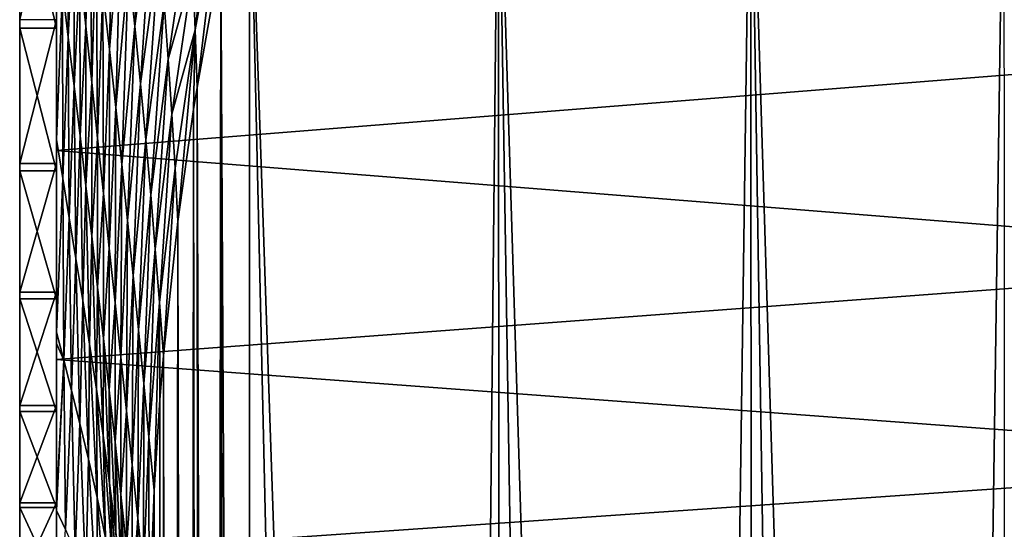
# Model space of a CAD drawing. Header units: metres. Extents: x -22 to 72, y -237 to 23.
# Tile 338 of 363: x 61.5 to 66.84, y -15.64 to -12.88. Entities that reach past the tile are written whole.
import ezdxf

# ---------------------------------------------------------------- set-up
doc = ezdxf.new("R2010")
doc.units = ezdxf.units.M
doc.layers.add('solid_509588_MEDIA_SW0001', color=7, linetype='CONTINUOUS')

msp = doc.modelspace()

# ---------------------------------------------------------------- linework, layer by layer
at = {"layer": 'solid_509588_MEDIA_SW0001'}
for points in [[(61.5, -13.656045, 94.148605), (61.5, 4.396082, 68.3675), (61.5, 3.147899, 68.078239)], [(61.5, -13.656045, 94.148605), (61.5, -12.8769, 95.166267), (61.5, 4.396082, 68.3675)], [(61.5, -14.354759, 93.074631), (61.5, 3.147899, 68.078239), (61.5, 1.882958, 67.885605)], [(61.5, -14.354759, 93.074631), (61.5, -13.656045, 94.148605), (61.5, 3.147899, 68.078239)], [(61.5, -14.968413, 91.951859), (61.5, 1.882958, 67.885605), (61.5, 0.604714, 67.790184)], [(61.5, -14.968413, 91.951859), (61.5, -14.354759, 93.074631), (61.5, 1.882958, 67.885605)], [(61.5, -15.495264, 90.78334), (61.5, 0.604714, 67.790184), (61.5, -0.676508, 67.792931)], [(61.5, -15.495264, 90.78334), (61.5, -14.968413, 91.951859), (61.5, 0.604714, 67.790184)], [(61.5, -15.930888, 89.578445), (61.5, -0.676508, 67.792931), (61.5, -1.952112, 67.893608)], [(61.5, -15.930888, 89.578445), (61.5, -15.495264, 90.78334), (61.5, -0.676508, 67.792931)], [(61.5, -16.272566, 88.345337), (61.5, -1.952112, 67.893608), (61.5, -3.218573, 68.091957)], [(61.5, -16.272566, 88.345337), (61.5, -15.930888, 89.578445), (61.5, -1.952112, 67.893608)], [(61.5, -16.519335, 87.08741), (61.5, -3.218573, 68.091957), (61.5, -4.465267, 68.386482)], [(61.5, -16.519335, 87.08741), (61.5, -16.272566, 88.345337), (61.5, -3.218573, 68.091957)], [(61.5, -16.668966, 85.81517), (61.5, -4.465267, 68.386482), (61.5, -5.684741, 68.775291)], [(61.5, -16.668966, 85.81517), (61.5, -16.519335, 87.08741), (61.5, -4.465267, 68.386482)], [(61.5, -16.720692, 84.536255), (61.5, -5.684741, 68.775291), (61.5, -6.872729, 69.257027)], [(61.5, -16.720692, 84.536255), (61.5, -16.668966, 85.81517), (61.5, -5.684741, 68.775291)], [(61.5, -16.67432, 83.25515), (61.5, -6.872729, 69.257027), (61.5, -8.01916, 69.827675)], [(61.5, -16.67432, 83.25515), (61.5, -16.720692, 84.536255), (61.5, -6.872729, 69.257027)], [(61.700001, -20.999125, 84.690926), (61.700001, -6.972731, 64.691422), (61.700001, -8.400147, 65.25325)], [(61.700001, -13.696838, 74.90937), (61.700001, -6.972731, 64.691422), (61.700001, -20.999125, 84.690926)], [(61.700001, -12.923041, 73.889709), (61.700001, -12.071994, 72.930626), (61.700001, -6.972731, 64.691422)], [(61.700001, -13.696838, 74.90937), (61.700001, -12.923041, 73.889709), (61.700001, -6.972731, 64.691422)], [(61.5, -16.53019, 81.982681), (61.5, -8.01916, 69.827675), (61.5, -9.118303, 70.484306)], [(61.5, -16.53019, 81.982681), (61.5, -16.67432, 83.25515), (61.5, -8.01916, 69.827675)], [(61.700001, -20.957148, 83.15892), (61.700001, -8.400147, 65.25325), (61.700001, -9.781198, 65.916985)], [(61.700001, -20.999125, 84.690926), (61.700001, -8.400147, 65.25325), (61.700001, -20.957148, 83.15892)], [(61.5, -16.289091, 80.72525), (61.5, -9.118303, 70.484306), (61.5, -10.165299, 71.224106)], [(61.5, -16.289091, 80.72525), (61.5, -16.53019, 81.982681), (61.5, -9.118303, 70.484306)], [(61.700001, -20.803442, 81.63372), (61.700001, -9.781198, 65.916985), (61.700001, -11.111309, 66.680412)], [(61.700001, -20.957148, 83.15892), (61.700001, -9.781198, 65.916985), (61.700001, -20.803442, 81.63372)], [(61.5, -15.951999, 79.488365), (61.5, -10.165299, 71.224106), (61.5, -11.151289, 72.040771)], [(61.5, -15.951999, 79.488365), (61.5, -16.289091, 80.72525), (61.5, -10.165299, 71.224106)], [(61.700001, -11.098169, 97.006592), (61.700001, -13.527263, 100.387032), (61.700001, -12.737554, 100.903542)], [(61.700001, -11.098169, 97.006592), (61.700001, -12.022507, 96.120789), (61.700001, -13.527263, 100.387032)], [(61.5, -15.521814, 78.282524), (61.5, -11.151289, 72.040771), (61.5, -12.071999, 72.930626)], [(61.5, -15.521814, 78.282524), (61.5, -15.951999, 79.488365), (61.5, -11.151289, 72.040771)], [(61.700001, -20.538652, 80.122452), (61.700001, -11.111309, 66.680412), (61.700001, -12.38238, 67.538979)], [(61.700001, -20.803442, 81.63372), (61.700001, -11.111309, 66.680412), (61.700001, -20.538652, 80.122452)], [(65.037323, -42.049816, 155.208862), (65.465561, -11.483127, 111.617805), (64.096474, -11.604516, 111.532761)], [(65.037323, -42.049816, 155.208862), (65.49173, -42.024715, 155.239014), (65.465561, -11.483127, 111.617805)], [(66.400864, -41.995491, 155.274124), (66.84166, -11.440371, 111.647758), (65.465561, -11.483127, 111.617805)], [(65.946182, -42.006618, 155.260757), (66.400864, -41.995491, 155.274124), (65.465561, -11.483127, 111.617805)], [(65.49173, -42.024715, 155.239014), (65.946182, -42.006618, 155.260757), (65.465561, -11.483127, 111.617805)], [(66.400864, -41.995491, 155.274124), (66.856339, -41.991329, 155.279114), (66.84166, -11.440371, 111.647758)], [(63.783333, -42.155785, 155.081528), (64.096474, -11.604516, 111.532761), (62.746464, -11.803014, 111.393745)], [(63.783333, -42.155785, 155.081528), (64.126297, -42.121403, 155.122833), (64.096474, -11.604516, 111.532761)], [(64.58242, -42.082001, 155.170197), (65.037323, -42.049816, 155.208862), (64.096474, -11.604516, 111.532761)], [(64.126297, -42.121403, 155.122833), (64.58242, -42.082001, 155.170197), (64.096474, -11.604516, 111.532761)], [(61.82716, -12.606401, 103.451157), (61.859016, -12.912874, 103.851349), (61.841778, -11.718468, 104.078888)], [(61.859016, -12.912874, 103.851349), (61.878754, -12.057949, 104.454185), (61.841778, -11.718468, 104.078888)], [(69.046227, -11.764241, 67.104523), (69.046227, -13.002646, 68.009666), (61.700001, -12.38238, 67.538979)], [(62.591591, -12.521729, 110.890495), (62.746464, -42.284855, 154.926331), (62.746464, -11.803014, 111.393745)], [(63.43903, -42.194424, 155.035065), (63.783333, -42.155785, 155.081528), (62.746464, -11.803014, 111.393745)], [(62.746464, -42.284855, 154.926331), (63.43903, -42.194424, 155.035065), (62.746464, -11.803014, 111.393745)], [(62.089653, -12.591525, 106.539047), (62.124596, -12.912544, 106.933586), (62.187126, -11.818102, 107.038795)], [(62.124596, -12.912544, 106.933586), (62.224854, -12.153457, 107.432831), (62.187126, -11.818102, 107.038795)], [(62.439217, -12.613837, 109.492783), (62.451786, -12.93154, 109.938354), (62.579563, -11.875332, 109.976761)], [(62.451786, -12.93154, 109.938354), (62.586758, -12.201386, 110.433884), (62.579563, -11.875332, 109.976761)], [(61.951782, -12.718441, 105.222504), (61.987057, -13.039141, 105.614326), (62.009644, -11.919438, 105.76783)], [(61.987057, -13.039141, 105.614326), (62.051258, -12.260614, 106.150108), (62.009644, -11.919438, 105.76783)], [(61.731991, -12.708291, 101.537445), (61.763622, -12.97211, 101.966415), (61.763607, -11.987161, 102.656128)], [(61.763622, -12.97211, 101.966415), (61.795341, -12.297768, 103.052773), (61.763607, -11.987161, 102.656128)], [(61.700001, -12.022507, 96.120789), (61.5, -12.8769, 95.166267), (61.700001, -12.877612, 95.165359)], [(61.700001, -12.022507, 96.120789), (61.700001, -13.676286, 100.28788), (61.700001, -13.527263, 100.387032)], [(61.700001, -12.022507, 96.120789), (61.700001, -14.571351, 99.67598), (61.700001, -13.676286, 100.28788)], [(61.700001, -12.022507, 96.120789), (61.700001, -12.877612, 95.165359), (61.700001, -14.571351, 99.67598)], [(61.859016, -12.912874, 103.851349), (61.890862, -13.217074, 104.253365), (61.878754, -12.057949, 104.454185)], [(61.890862, -13.217074, 104.253365), (61.915562, -12.391357, 104.835571), (61.878754, -12.057949, 104.454185)], [(61.700001, -12.923041, 73.889709), (61.5, -12.071999, 72.930626), (61.700001, -12.071994, 72.930626)], [(61.5, -15.000525, 77.112991), (61.5, -12.071999, 72.930626), (61.5, -12.922903, 73.889534)], [(61.700001, -12.923041, 73.889709), (61.5, -12.922903, 73.889534), (61.5, -12.071999, 72.930626)], [(61.5, -15.000525, 77.112991), (61.5, -15.521814, 78.282524), (61.5, -12.071999, 72.930626)], [(62.124596, -12.912544, 106.933586), (62.156185, -13.224506, 107.332718), (62.224854, -12.153457, 107.432831)], [(62.156185, -13.224506, 107.332718), (62.256687, -12.476299, 107.832573), (62.224854, -12.153457, 107.432831)], [(62.451786, -12.93154, 109.938354), (62.462208, -13.244614, 110.384331), (62.586758, -12.201386, 110.433884)], [(62.586758, -12.201386, 110.433884), (62.462208, -13.244614, 110.384331), (62.591591, -12.521729, 110.890495)], [(61.987057, -13.039141, 105.614326), (62.021133, -13.353557, 106.010437), (62.051258, -12.260614, 106.150108)], [(62.021133, -13.353557, 106.010437), (62.089653, -12.591525, 106.539047), (62.051258, -12.260614, 106.150108)], [(61.763622, -12.97211, 101.966415), (61.795383, -13.238099, 102.394272), (61.795341, -12.297768, 103.052773)], [(61.795383, -13.238099, 102.394272), (61.82716, -12.606401, 103.451157), (61.795341, -12.297768, 103.052773)], [(62.283367, -12.788392, 108.236702), (62.305912, -13.091825, 108.64402), (62.423038, -12.288862, 109.048813)], [(62.305912, -13.091825, 108.64402), (62.439217, -12.613837, 109.492783), (62.423038, -12.288862, 109.048813)], [(61.700001, -20.164837, 78.636551), (61.700001, -12.38238, 67.538979), (61.700001, -13.585921, 68.486778)], [(69.046227, -13.002646, 68.009666), (61.700001, -13.585921, 68.486778), (61.700001, -12.38238, 67.538979)], [(61.700001, -20.538652, 80.122452), (61.700001, -12.38238, 67.538979), (61.700001, -20.164837, 78.636551)], [(61.890862, -13.217074, 104.253365), (61.922646, -13.518996, 104.657112), (61.915562, -12.391357, 104.835571)], [(61.922646, -13.518996, 104.657112), (61.951782, -12.718441, 105.222504), (61.915562, -12.391357, 104.835571)], [(61.700001, -13.527263, 100.387032), (61.731991, -12.708291, 101.537445), (61.700001, -12.435451, 101.105797)], [(61.700001, -13.527263, 100.387032), (61.700001, -12.435451, 101.105797), (61.700001, -12.737554, 100.903542)], [(62.156185, -13.224506, 107.332718), (62.184807, -13.528701, 107.735458), (62.256687, -12.476299, 107.832573)], [(62.184807, -13.528701, 107.735458), (62.283367, -12.788392, 108.236702), (62.256687, -12.476299, 107.832573)], [(62.553627, -43.258923, 154.36734), (62.591591, -12.521729, 110.890495), (62.462208, -13.244614, 110.384331)], [(62.553627, -43.258923, 154.36734), (62.641102, -42.791698, 154.638626), (62.591591, -12.521729, 110.890495)], [(62.641102, -42.791698, 154.638626), (62.746464, -42.284855, 154.926331), (62.591591, -12.521729, 110.890495)], [(62.021133, -13.353557, 106.010437), (62.053879, -13.66196, 106.410263), (62.089653, -12.591525, 106.539047)], [(62.053879, -13.66196, 106.410263), (62.124596, -12.912544, 106.933586), (62.089653, -12.591525, 106.539047)], [(61.795383, -13.238099, 102.394272), (61.827229, -13.506451, 102.820839), (61.82716, -12.606401, 103.451157)], [(61.827229, -13.506451, 102.820839), (61.859016, -12.912874, 103.851349), (61.82716, -12.606401, 103.451157)], [(62.305912, -13.091825, 108.64402), (62.32539, -13.388745, 109.053528), (62.439217, -12.613837, 109.492783)], [(62.32539, -13.388745, 109.053528), (62.451786, -12.93154, 109.938354), (62.439217, -12.613837, 109.492783)], [(61.700001, -13.527263, 100.387032), (61.734043, -13.738444, 100.842476), (61.731991, -12.708291, 101.537445)], [(61.734043, -13.738444, 100.842476), (61.763622, -12.97211, 101.966415), (61.731991, -12.708291, 101.537445)], [(61.922646, -13.518996, 104.657112), (61.95433, -13.818701, 105.062485), (61.951782, -12.718441, 105.222504)], [(61.95433, -13.818701, 105.062485), (61.987057, -13.039141, 105.614326), (61.951782, -12.718441, 105.222504)], [(62.184807, -13.528701, 107.735458), (62.211037, -13.826702, 108.140884), (62.283367, -12.788392, 108.236702)], [(62.211037, -13.826702, 108.140884), (62.305912, -13.091825, 108.64402), (62.283367, -12.788392, 108.236702)], [(61.700001, -12.877612, 95.165359), (61.5, -12.8769, 95.166267), (61.5, -13.656045, 94.148605)], [(61.700001, -12.877612, 95.165359), (61.5, -13.656045, 94.148605), (61.700001, -13.656147, 94.148476)], [(61.5, -14.390468, 75.985435), (61.5, -12.922903, 73.889534), (61.5, -13.696838, 74.90937)], [(61.700001, -13.696838, 74.90937), (61.5, -13.696838, 74.90937), (61.5, -12.922903, 73.889534)], [(61.5, -14.390468, 75.985435), (61.5, -15.000525, 77.112991), (61.5, -12.922903, 73.889534)], [(61.700001, -13.696838, 74.90937), (61.5, -12.922903, 73.889534), (61.700001, -12.923041, 73.889709)], [(61.700001, -12.877612, 95.165359), (61.700001, -14.631474, 99.63237), (61.700001, -14.571351, 99.67598)], [(61.700001, -12.877612, 95.165359), (61.700001, -15.494354, 98.960457), (61.700001, -14.631474, 99.63237)], [(61.700001, -12.877612, 95.165359), (61.700001, -15.537421, 98.924248), (61.700001, -15.494354, 98.960457)], [(61.700001, -12.877612, 95.165359), (61.700001, -13.656147, 94.148476), (61.700001, -15.537421, 98.924248)], [(61.827229, -13.506451, 102.820839), (61.859116, -13.777303, 103.245979), (61.859016, -12.912874, 103.851349)], [(61.859116, -13.777303, 103.245979), (61.890862, -13.217074, 104.253365), (61.859016, -12.912874, 103.851349)], [(62.053879, -13.66196, 106.410263), (62.085304, -13.964862, 106.813263), (62.124596, -12.912544, 106.933586)], [(62.085304, -13.964862, 106.813263), (62.156185, -13.224506, 107.332718), (62.124596, -12.912544, 106.933586)], [(61.734043, -13.738444, 100.842476), (61.769119, -13.951271, 101.297379), (61.763622, -12.97211, 101.966415)], [(61.769119, -13.951271, 101.297379), (61.795383, -13.238099, 102.394272), (61.763622, -12.97211, 101.966415)], [(62.32539, -13.388745, 109.053528), (62.342747, -13.681083, 109.464424), (62.451786, -12.93154, 109.938354)], [(62.342747, -13.681083, 109.464424), (62.358593, -13.970305, 109.87619), (62.451786, -12.93154, 109.938354)], [(62.451786, -12.93154, 109.938354), (62.358593, -13.970305, 109.87619), (62.443306, -13.364344, 110.300491)], [(62.451786, -12.93154, 109.938354), (62.443306, -13.364344, 110.300491), (62.462208, -13.244614, 110.384331)], [(69.046227, -13.002646, 68.009666), (69.046227, -14.171677, 69.002785), (61.700001, -13.585921, 68.486778)], [(61.95433, -13.818701, 105.062485), (61.985878, -14.116286, 105.469322), (61.987057, -13.039141, 105.614326)], [(61.985878, -14.116286, 105.469322), (62.021133, -13.353557, 106.010437), (61.987057, -13.039141, 105.614326)], [(62.211037, -13.826702, 108.140884), (62.235485, -14.12011, 108.548203), (62.305912, -13.091825, 108.64402)], [(62.235485, -14.12011, 108.548203), (62.32539, -13.388745, 109.053528), (62.305912, -13.091825, 108.64402)], [(61.769119, -13.951271, 101.297379), (61.805222, -14.171594, 101.750488), (61.795383, -13.238099, 102.394272)], [(61.805222, -14.171594, 101.750488), (61.827229, -13.506451, 102.820839), (61.795383, -13.238099, 102.394272)], [(61.859116, -13.777303, 103.245979), (61.890987, -14.050696, 103.669571), (61.890862, -13.217074, 104.253365)], [(61.890987, -14.050696, 103.669571), (61.922646, -13.518996, 104.657112), (61.890862, -13.217074, 104.253365)], [(62.085304, -13.964862, 106.813263), (62.115543, -14.263059, 107.218826), (62.156185, -13.224506, 107.332718)], [(62.115543, -14.263059, 107.218826), (62.184807, -13.528701, 107.735458), (62.156185, -13.224506, 107.332718)], [(62.480343, -43.695385, 154.108444), (62.462208, -13.244614, 110.384331), (62.443306, -13.364344, 110.300491)], [(62.480343, -43.695385, 154.108444), (62.553627, -43.258923, 154.36734), (62.462208, -13.244614, 110.384331)], [(61.985878, -14.116286, 105.469322), (62.017277, -14.41188, 105.87751), (62.021133, -13.353557, 106.010437)], [(62.017277, -14.41188, 105.87751), (62.053879, -13.66196, 106.410263), (62.021133, -13.353557, 106.010437)], [(62.235485, -14.12011, 108.548203), (62.258671, -14.410283, 108.956856), (62.32539, -13.388745, 109.053528)], [(62.258671, -14.410283, 108.956856), (62.342747, -13.681083, 109.464424), (62.32539, -13.388745, 109.053528)], [(62.418461, -44.109268, 153.858063), (62.443306, -13.364344, 110.300491), (62.358593, -13.970305, 109.87619)], [(62.418461, -44.109268, 153.858063), (62.480343, -43.695385, 154.108444), (62.443306, -13.364344, 110.300491)], [(61.805222, -14.171594, 101.750488), (61.84201, -14.399779, 102.20118), (61.827229, -13.506451, 102.820839)], [(61.84201, -14.399779, 102.20118), (61.859116, -13.777303, 103.245979), (61.827229, -13.506451, 102.820839)], [(61.700001, -14.571351, 99.67598), (61.734043, -13.738444, 100.842476), (61.700001, -13.527263, 100.387032)], [(61.700001, -14.571351, 99.67598), (61.700001, -13.527263, 100.387032), (61.700001, -13.676286, 100.28788)], [(61.890987, -14.050696, 103.669571), (61.922802, -14.326558, 104.091583), (61.922646, -13.518996, 104.657112)], [(61.922802, -14.326558, 104.091583), (61.95433, -13.818701, 105.062485), (61.922646, -13.518996, 104.657112)], [(62.115543, -14.263059, 107.218826), (62.144821, -14.557536, 107.626328), (62.184807, -13.528701, 107.735458)], [(62.144821, -14.557536, 107.626328), (62.211037, -13.826702, 108.140884), (62.184807, -13.528701, 107.735458)], [(61.700001, -19.683199, 77.180779), (61.700001, -13.585921, 68.486778), (61.700001, -14.718577, 69.52124)], [(69.046227, -14.171677, 69.002785), (61.700001, -14.718577, 69.52124), (61.700001, -13.585921, 68.486778)], [(61.700001, -20.164837, 78.636551), (61.700001, -13.585921, 68.486778), (61.700001, -19.683199, 77.180779)], [(61.700001, -13.656147, 94.148476), (61.5, -13.656045, 94.148605), (61.5, -14.354759, 93.074631)], [(61.700001, -13.656147, 94.148476), (61.5, -14.354759, 93.074631), (61.700001, -14.354025, 93.075882)], [(61.700001, -13.656147, 94.148476), (61.700001, -16.338266, 98.202423), (61.700001, -15.537421, 98.924248)], [(61.700001, -13.656147, 94.148476), (61.700001, -16.444757, 98.099792), (61.700001, -16.338266, 98.202423)], [(61.700001, -13.656147, 94.148476), (61.700001, -14.354025, 93.075882), (61.700001, -16.444757, 98.099792)], [(62.017277, -14.41188, 105.87751), (62.048523, -14.705665, 106.28688), (62.053879, -13.66196, 106.410263)], [(62.048523, -14.705665, 106.28688), (62.085304, -13.964862, 106.813263), (62.053879, -13.66196, 106.410263)], [(61.700001, -14.390356, 75.985245), (61.5, -14.390468, 75.985435), (61.5, -13.696838, 74.90937)], [(61.700001, -14.390356, 75.985245), (61.5, -13.696838, 74.90937), (61.700001, -13.696838, 74.90937)], [(61.700001, -14.390356, 75.985245), (61.700001, -13.696838, 74.90937), (61.700001, -20.999125, 84.690926)], [(62.258671, -14.410283, 108.956856), (62.280846, -14.698117, 109.366577), (62.342747, -13.681083, 109.464424)], [(62.342747, -13.681083, 109.464424), (62.280846, -14.698117, 109.366577), (62.358593, -13.970305, 109.87619)], [(61.700001, -14.571351, 99.67598), (61.73925, -14.722548, 100.151962), (61.734043, -13.738444, 100.842476)], [(61.73925, -14.722548, 100.151962), (61.769119, -13.951271, 101.297379), (61.734043, -13.738444, 100.842476)], [(61.84201, -14.399779, 102.20118), (61.879074, -14.635977, 102.648796), (61.859116, -13.777303, 103.245979)], [(61.879074, -14.635977, 102.648796), (61.890987, -14.050696, 103.669571), (61.859116, -13.777303, 103.245979)], [(61.922802, -14.326558, 104.091583), (61.954506, -14.604746, 104.512032), (61.95433, -13.818701, 105.062485)], [(61.954506, -14.604746, 104.512032), (61.985878, -14.116286, 105.469322), (61.95433, -13.818701, 105.062485)], [(62.144821, -14.557536, 107.626328), (62.173382, -14.849288, 108.035217), (62.211037, -13.826702, 108.140884)], [(62.173382, -14.849288, 108.035217), (62.235485, -14.12011, 108.548203), (62.211037, -13.826702, 108.140884)], [(61.73925, -14.722548, 100.151962), (61.781658, -14.887731, 100.627945), (61.769119, -13.951271, 101.297379)], [(61.781658, -14.887731, 100.627945), (61.805222, -14.171594, 101.750488), (61.769119, -13.951271, 101.297379)], [(62.048523, -14.705665, 106.28688), (62.079628, -14.997914, 106.697243), (62.085304, -13.964862, 106.813263)], [(62.079628, -14.997914, 106.697243), (62.115543, -14.263059, 107.218826), (62.085304, -13.964862, 106.813263)], [(62.321774, -44.894032, 153.370056), (62.358593, -13.970305, 109.87619), (62.280846, -14.698117, 109.366577)], [(62.321774, -44.894032, 153.370056), (62.366047, -44.507065, 153.612869), (62.358593, -13.970305, 109.87619)], [(62.366047, -44.507065, 153.612869), (62.418461, -44.109268, 153.858063), (62.358593, -13.970305, 109.87619)], [(61.879074, -14.635977, 102.648796), (61.915962, -14.880035, 103.092773), (61.890987, -14.050696, 103.669571)], [(61.915962, -14.880035, 103.092773), (61.922802, -14.326558, 104.091583), (61.890987, -14.050696, 103.669571)], [(61.954506, -14.604746, 104.512032), (61.986069, -14.885094, 104.930962), (61.985878, -14.116286, 105.469322)], [(61.986069, -14.885094, 104.930962), (62.017277, -14.41188, 105.87751), (61.985878, -14.116286, 105.469322)], [(62.173382, -14.849288, 108.035217), (62.201427, -15.139115, 108.445114), (62.235485, -14.12011, 108.548203)], [(62.201427, -15.139115, 108.445114), (62.258671, -14.410283, 108.956856), (62.235485, -14.12011, 108.548203)], [(69.046227, -14.171677, 69.002785), (69.046227, -15.265094, 70.078598), (61.700001, -14.718577, 69.52124)], [(61.781658, -14.887731, 100.627945), (61.826553, -15.066701, 101.103035), (61.805222, -14.171594, 101.750488)], [(61.826553, -15.066701, 101.103035), (61.84201, -14.399779, 102.20118), (61.805222, -14.171594, 101.750488)], [(62.079628, -14.997914, 106.697243), (62.110622, -15.28896, 107.108376), (62.115543, -14.263059, 107.218826)], [(62.110622, -15.28896, 107.108376), (62.144821, -14.557536, 107.626328), (62.115543, -14.263059, 107.218826)], [(61.700001, -14.354025, 93.075882), (61.5, -14.354759, 93.074631), (61.5, -14.968413, 91.951859)], [(61.700001, -14.354025, 93.075882), (61.5, -14.968413, 91.951859), (61.700001, -14.968884, 91.950912)], [(61.700001, -14.354025, 93.075882), (61.700001, -17.23748, 97.294205), (61.700001, -16.444757, 98.099792)], [(61.700001, -14.354025, 93.075882), (61.700001, -17.331425, 97.195152), (61.700001, -17.23748, 97.294205)], [(61.700001, -14.354025, 93.075882), (61.700001, -14.968884, 91.950912), (61.700001, -17.331425, 97.195152)], [(61.915962, -14.880035, 103.092773), (61.952255, -15.131519, 103.532684), (61.922802, -14.326558, 104.091583)], [(61.952255, -15.131519, 103.532684), (61.954506, -14.604746, 104.512032), (61.922802, -14.326558, 104.091583)], [(61.700001, -15.000523, 77.112999), (61.5, -14.390468, 75.985435), (61.700001, -14.390356, 75.985245)], [(61.700001, -15.000523, 77.112999), (61.5, -15.000525, 77.112991), (61.5, -14.390468, 75.985435)], [(61.700001, -14.390356, 75.985245), (61.700001, -20.999125, 84.690926), (61.700001, -20.929115, 86.223694)], [(61.700001, -15.000523, 77.112999), (61.700001, -14.390356, 75.985245), (61.700001, -20.929115, 86.223694)], [(61.826553, -15.066701, 101.103035), (61.873001, -15.259581, 101.575966), (61.84201, -14.399779, 102.20118)], [(61.873001, -15.259581, 101.575966), (61.879074, -14.635977, 102.648796), (61.84201, -14.399779, 102.20118)], [(61.986069, -14.885094, 104.930962), (62.017479, -15.167426, 105.34845), (62.017277, -14.41188, 105.87751)], [(62.017479, -15.167426, 105.34845), (62.048523, -14.705665, 106.28688), (62.017277, -14.41188, 105.87751)], [(62.201427, -15.139115, 108.445114), (62.229038, -15.42726, 108.856026), (62.258671, -14.410283, 108.956856)], [(62.258671, -14.410283, 108.956856), (62.229038, -15.42726, 108.856026), (62.260899, -14.938364, 109.198349)], [(62.258671, -14.410283, 108.956856), (62.260899, -14.938364, 109.198349), (62.280846, -14.698117, 109.366577)], [(61.700001, -14.631474, 99.63237), (61.73925, -14.722548, 100.151962), (61.700001, -14.571351, 99.67598)], [(62.110622, -15.28896, 107.108376), (62.141533, -15.579132, 107.520058), (62.144821, -14.557536, 107.626328)], [(62.141533, -15.579132, 107.520058), (62.173382, -14.849288, 108.035217), (62.144821, -14.557536, 107.626328)], [(61.700001, -15.494354, 98.960457), (61.73925, -14.722548, 100.151962), (61.700001, -14.631474, 99.63237)], [(61.952255, -15.131519, 103.532684), (61.987587, -15.389836, 103.968239), (61.954506, -14.604746, 104.512032)], [(61.987587, -15.389836, 103.968239), (61.986069, -14.885094, 104.930962), (61.954506, -14.604746, 104.512032)], [(61.873001, -15.259581, 101.575966), (61.919888, -15.466084, 102.045364), (61.879074, -14.635977, 102.648796)], [(61.919888, -15.466084, 102.045364), (61.915962, -14.880035, 103.092773), (61.879074, -14.635977, 102.648796)], [(61.700001, -19.096298, 75.76326), (61.700001, -14.718577, 69.52124), (61.700001, -15.77259, 70.635468)], [(69.046227, -15.265094, 70.078598), (61.700001, -15.77259, 70.635468), (61.700001, -14.718577, 69.52124)], [(61.700001, -19.683199, 77.180779), (61.700001, -14.718577, 69.52124), (61.700001, -19.096298, 75.76326)], [(61.700001, -15.537421, 98.924248), (61.74794, -15.640581, 99.41758), (61.73925, -14.722548, 100.151962)], [(61.700001, -15.494354, 98.960457), (61.700001, -15.537421, 98.924248), (61.73925, -14.722548, 100.151962)], [(61.74794, -15.640581, 99.41758), (61.781658, -14.887731, 100.627945), (61.73925, -14.722548, 100.151962)], [(62.017479, -15.167426, 105.34845), (62.048725, -15.45153, 105.76461), (62.048523, -14.705665, 106.28688)], [(62.048725, -15.45153, 105.76461), (62.079628, -14.997914, 106.697243), (62.048523, -14.705665, 106.28688)], [(62.28476, -45.274723, 153.127029), (62.280846, -14.698117, 109.366577), (62.260899, -14.938364, 109.198349)], [(62.28476, -45.274723, 153.127029), (62.321774, -44.894032, 153.370056), (62.280846, -14.698117, 109.366577)], [(62.141533, -15.579132, 107.520058), (62.172382, -15.868682, 107.932129), (62.173382, -14.849288, 108.035217)], [(62.172382, -15.868682, 107.932129), (62.201427, -15.139115, 108.445114), (62.173382, -14.849288, 108.035217)], [(61.74794, -15.640581, 99.41758), (61.801529, -15.763718, 99.915504), (61.781658, -14.887731, 100.627945)], [(61.801529, -15.763718, 99.915504), (61.826553, -15.066701, 101.103035), (61.781658, -14.887731, 100.627945)], [(61.966057, -15.685546, 102.50988), (61.952255, -15.131519, 103.532684), (61.915962, -14.880035, 103.092773)], [(61.919888, -15.466084, 102.045364), (61.966057, -15.685546, 102.50988), (61.915962, -14.880035, 103.092773)], [(62.021706, -15.654368, 104.399315), (62.017479, -15.167426, 105.34845), (61.986069, -14.885094, 104.930962)], [(61.987587, -15.389836, 103.968239), (62.021706, -15.654368, 104.399315), (61.986069, -14.885094, 104.930962)], [(62.254513, -45.652584, 152.881683), (62.260899, -14.938364, 109.198349), (62.229038, -15.42726, 108.856026)], [(62.254513, -45.652584, 152.881683), (62.28476, -45.274723, 153.127029), (62.260899, -14.938364, 109.198349)], [(61.700001, -14.968884, 91.950912), (61.5, -14.968413, 91.951859), (61.5, -15.495264, 90.78334)], [(61.700001, -14.968884, 91.950912), (61.5, -15.495264, 90.78334), (61.700001, -15.49549, 90.782791)], [(61.700001, -15.521962, 78.282875), (61.5, -15.000525, 77.112991), (61.700001, -15.000523, 77.112999)], [(61.700001, -15.521962, 78.282875), (61.5, -15.521814, 78.282524), (61.5, -15.000525, 77.112991)], [(61.700001, -14.968884, 91.950912), (61.700001, -18.215034, 96.230858), (61.700001, -17.331425, 97.195152)], [(61.700001, -14.968884, 91.950912), (61.700001, -15.49549, 90.782791), (61.700001, -18.215034, 96.230858)], [(61.700001, -15.521962, 78.282875), (61.700001, -15.000523, 77.112999), (61.700001, -20.929115, 86.223694)], [(62.048725, -15.45153, 105.76461), (62.079826, -15.73712, 106.179649), (62.079628, -14.997914, 106.697243)], [(62.079826, -15.73712, 106.179649), (62.110622, -15.28896, 107.108376), (62.079628, -14.997914, 106.697243)], [(61.801529, -15.763718, 99.915504), (61.859356, -15.907421, 100.414497), (61.826553, -15.066701, 101.103035)], [(61.859356, -15.907421, 100.414497), (61.873001, -15.259581, 101.575966), (61.826553, -15.066701, 101.103035)], [(62.010433, -15.917017, 102.968346), (61.987587, -15.389836, 103.968239), (61.952255, -15.131519, 103.532684)], [(61.966057, -15.685546, 102.50988), (62.010433, -15.917017, 102.968346), (61.952255, -15.131519, 103.532684)], [(62.054474, -15.924492, 104.825989), (62.048725, -15.45153, 105.76461), (62.017479, -15.167426, 105.34845)], [(62.021706, -15.654368, 104.399315), (62.054474, -15.924492, 104.825989), (62.017479, -15.167426, 105.34845)], [(62.172382, -15.868682, 107.932129), (62.203182, -16.157555, 108.344666), (62.201427, -15.139115, 108.445114)], [(62.201427, -15.139115, 108.445114), (62.203182, -16.157555, 108.344666), (62.229038, -15.42726, 108.856026)], [(69.046227, -15.265094, 70.078598), (69.046227, -16.277065, 71.231346), (61.700001, -15.77259, 70.635468)], [(61.859356, -15.907421, 100.414497), (61.919621, -16.071104, 100.91243), (61.873001, -15.259581, 101.575966)], [(61.919621, -16.071104, 100.91243), (61.919888, -15.466084, 102.045364), (61.873001, -15.259581, 101.575966)], [(62.079826, -15.73712, 106.179649), (62.110813, -16.023865, 106.593788), (62.110622, -15.28896, 107.108376)], [(62.110813, -16.023865, 106.593788), (62.141533, -15.579132, 107.520058), (62.110622, -15.28896, 107.108376)], [(62.052128, -16.159407, 103.419884), (62.021706, -15.654368, 104.399315), (61.987587, -15.389836, 103.968239)], [(62.010433, -15.917017, 102.968346), (62.052128, -16.159407, 103.419884), (61.987587, -15.389836, 103.968239)], [(62.217434, -46.313168, 152.442688), (62.229038, -15.42726, 108.856026), (62.203182, -16.157555, 108.344666)], [(62.217434, -46.313168, 152.442688), (62.23085, -46.029896, 152.632523), (62.229038, -15.42726, 108.856026)], [(62.23085, -46.029896, 152.632523), (62.254513, -45.652584, 152.881683), (62.229038, -15.42726, 108.856026)], [(61.919621, -16.071104, 100.91243), (61.980247, -16.253691, 101.406914), (61.919888, -15.466084, 102.045364)], [(61.980247, -16.253691, 101.406914), (61.966057, -15.685546, 102.50988), (61.919888, -15.466084, 102.045364)], [(62.085899, -16.199505, 105.248543), (62.079826, -15.73712, 106.179649), (62.048725, -15.45153, 105.76461)], [(62.054474, -15.924492, 104.825989), (62.085899, -16.199505, 105.248543), (62.048725, -15.45153, 105.76461)], [(61.700001, -15.49549, 90.782791), (61.5, -15.495264, 90.78334), (61.5, -15.930888, 89.578445)], [(61.700001, -15.49549, 90.782791), (61.5, -15.930888, 89.578445), (61.700001, -15.930412, 89.57988)], [(61.700001, -15.951893, 79.488029), (61.5, -15.951999, 79.488365), (61.5, -15.521814, 78.282524)], [(61.700001, -15.951893, 79.488029), (61.5, -15.521814, 78.282524), (61.700001, -15.521962, 78.282875)], [(61.700001, -15.49549, 90.782791), (61.700001, -18.262318, 95.902191), (61.700001, -18.215034, 96.230858)], [(61.700001, -15.49549, 90.782791), (61.700001, -18.515539, 94.84024), (61.700001, -18.411638, 95.208916)], [(61.700001, -15.49549, 90.782791), (61.700001, -15.930412, 89.57988), (61.700001, -18.515539, 94.84024)], [(61.700001, -15.49549, 90.782791), (61.700001, -18.411638, 95.208916), (61.700001, -18.328163, 95.560867)], [(61.700001, -15.49549, 90.782791), (61.700001, -18.328163, 95.560867), (61.700001, -18.262318, 95.902191)], [(61.700001, -15.951893, 79.488029), (61.700001, -15.521962, 78.282875), (61.700001, -20.929115, 86.223694)], [(61.700001, -16.338266, 98.202423), (61.74794, -15.640581, 99.41758), (61.700001, -15.537421, 98.924248)], [(62.110813, -16.023865, 106.593788), (62.141712, -16.311445, 107.007286), (62.141533, -15.579132, 107.520058)], [(62.141712, -16.311445, 107.007286), (62.172382, -15.868682, 107.932129), (62.141533, -15.579132, 107.520058)]]:
    msp.add_3dface(points, dxfattribs=at)

doc.saveas('drawing.dxf')
